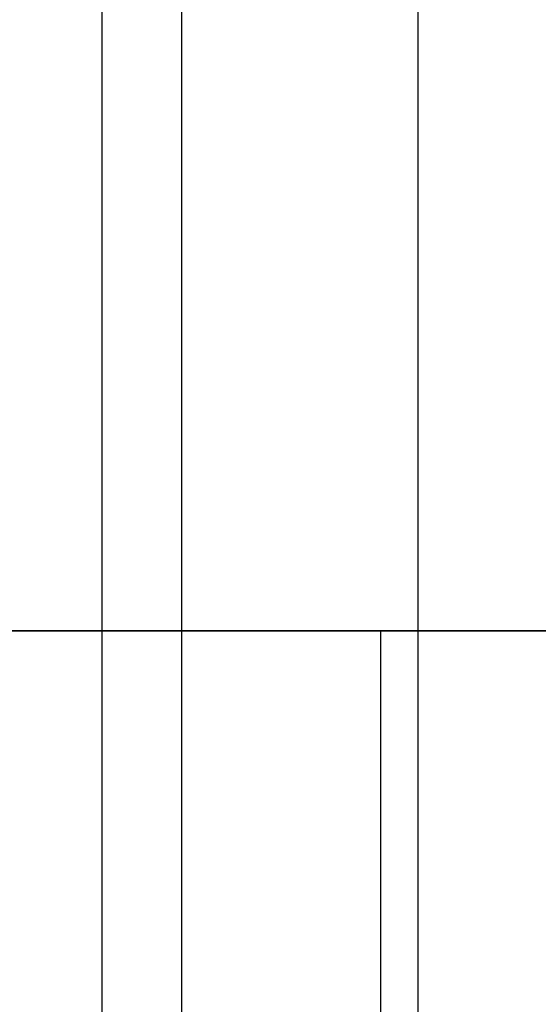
# Model space of a CAD drawing. Header units: millimetres. Extents: x -365 to 365, y 0 to 720.
# Tile 631 of 656: x 344 to 351, y 592 to 605. Entities that reach past the tile are written whole.
import ezdxf

# ---------------------------------------------------------------- set-up
doc = ezdxf.new("R2010")
doc.units = ezdxf.units.MM
doc.header["$MEASUREMENT"] = 0
for name, color, linetype in [('IGES LEVEL 34', 7, 'Continuous'), ('IGES LEVEL 41', 7, 'Continuous'), ('IGES LEVEL 44', 7, 'Continuous')]:
    doc.layers.add(name, color=color, linetype=linetype)

msp = doc.modelspace()

# ---------------------------------------------------------------- linework, layer by layer
at = {"layer": 'IGES LEVEL 34'}
for points in [[(340, 597, 307.5), (349, 597, 307.5), (358, 597, 307.5)], [(358, 597, -307.5), (349, 597, -307.5), (340, 597, -307.5)]]:
    msp.add_open_spline(points, degree=2, dxfattribs=at)
at = {"layer": 'IGES LEVEL 34', "color": 255}
for points in [[(358, 597, 307.5), (349, 597, 307.5), (340, 597, 307.5)], [(340, 597, -307.5), (349, 597, -307.5), (358, 597, -307.5)], [(358, 597), (349, 597), (340, 597)], [(340, 597, 307.5), (349, 597, 307.5), (358, 597, 307.5)], [(358, 597, -307.5), (349, 597, -307.5), (340, 597, -307.5)], [(349, 597, 307.5), (349, 597), (349, 597, -307.5)], [(349, 277, 307.5), (349, 437, 307.5), (349, 597, 307.5)], [(349, 277, -307.5), (349, 437, -307.5), (349, 597, -307.5)]]:
    msp.add_open_spline(points, degree=2, dxfattribs=at)
at = {"layer": 'IGES LEVEL 41', "color": 253}
for points in [[(349.5, 375.096, 319), (349.5, 500.048, 319), (349.5, 625, 319)], [(349.5, 375.096, -319), (349.5, 500.048, -319), (349.5, 625, -319)]]:
    msp.add_open_spline(points, degree=2, dxfattribs=at)
at = {"layer": 'IGES LEVEL 44', "color": 253}
for points in [[(346.342, 274.658, -338.876), (346.342, 497, -338.876), (346.342, 719.342, -338.876)], [(345.278, 275.722, -335.852), (345.278, 497, -335.852), (345.278, 718.278, -335.852)]]:
    msp.add_open_spline(points, degree=2, dxfattribs=at)

doc.saveas('drawing.dxf')
